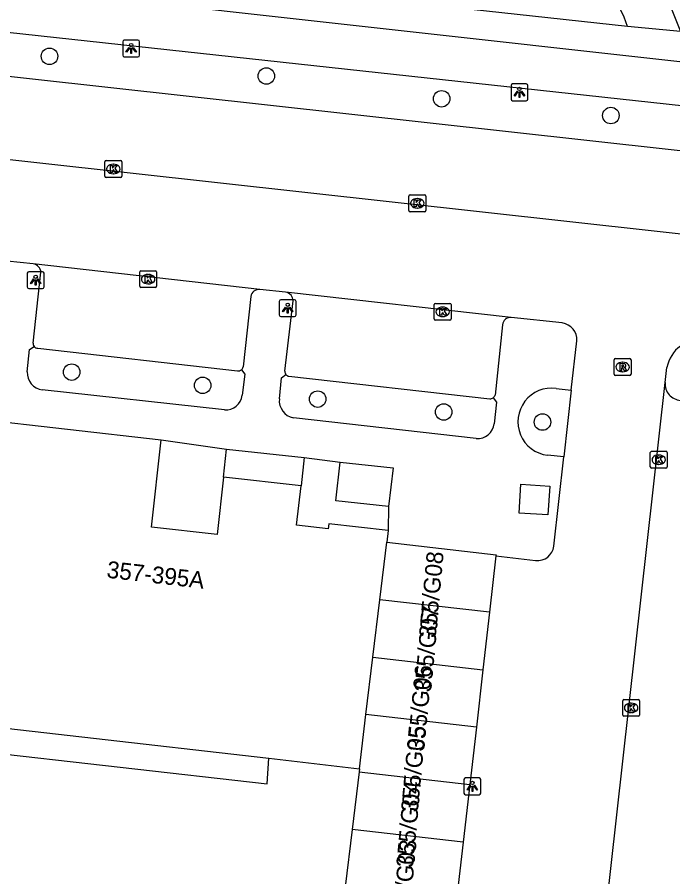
# Model space of a CAD drawing. Extents: x 161928 to 163055, y 386475 to 387428.
# Drawn here: x 162029.9 to 162068.7, y 386774.3 to 386825.3 of the extents above; entities that cross this region are included whole.
import ezdxf

# ---------------------------------------------------------------- set-up
doc = ezdxf.new("R2010")
doc.units = 0
for name, color, linetype in [('IMGEO_Boom', 7, 'Continuous'), ('IMGEO_Groenvoorziening', 7, 'Continuous'), ('IMGEO_Kolk', 7, 'Continuous'), ('IMGEO_Lichtpunt', 7, 'Continuous'), ('IMGEO_Pand', 7, 'Continuous'), ('IMGEO_Pand_nummerreeks', 7, 'Continuous'), ('IMGEO_Parkeervlak_open', 7, 'Continuous'), ('IMGEO_Rijbaan_lokaal_open', 7, 'Continuous'), ('IMGEO_Rioolput', 7, 'Continuous'), ('IMGEO_Voetpad_gesloten', 7, 'Continuous'), ('IMGEO_Voetpad_open', 7, 'Continuous')]:
    doc.layers.add(name, color=color, linetype=linetype)

msp = doc.modelspace()

# ---------------------------------------------------------------- linework, layer by layer
at = {"layer": 'IMGEO_Boom'}
for centre in [(162031.814, 386822.983), (162044.663, 386821.813), (162055.048, 386820.465), (162065.076, 386819.472), (162033.13, 386804.262), (162040.888, 386803.474), (162047.706, 386802.66), (162055.171, 386801.897), (162061.024, 386801.299)]:
    msp.add_circle(centre, 0.489, dxfattribs=at)
at = {"layer": 'IMGEO_Groenvoorziening'}
for points in [[(162051.161, 386826.393), (162047.983, 386826.676), (162049.842, 386829.558), (162052.445, 386831.584), (162055.939, 386832.978), (162059.359, 386833.42), (162062.03, 386832.614), (162065.483, 386830.19), (162068.07, 386827.296), (162069.211, 386824.461), (162066.065, 386824.742)], [(162066.065, 386824.742), (162051.161, 386826.393)], [(162016.97, 386802.618), (162016.705, 386800.327), (162011.83, 386800.848), (162009.846, 386783.804), (162044.709, 386779.862), (162044.806, 386781.365)]]:
    msp.add_lwpolyline(points, dxfattribs=at)
msp.add_arc((162058.231, 386822.121), 8.261, 18.501, 148.8566, dxfattribs=at)
at = {"layer": 'IMGEO_Kolk'}
for p, q in [((162035.099, 386815.878), (162035.099, 386816.73)), ((162035.174, 386816.804), (162036.026, 386816.804)), ((162035.587, 386816.584), (162035.612, 386816.584)), ((162036.1, 386816.73), (162036.1, 386815.878)), ((162036.026, 386815.804), (162035.174, 386815.804)), ((162035.61, 386816.024), (162035.585, 386816.024)), ((162053.104, 386813.843), (162053.104, 386814.695)), ((162053.179, 386814.769), (162054.031, 386814.769)), ((162053.592, 386814.549), (162053.617, 386814.549)), ((162054.105, 386814.695), (162054.105, 386813.843)), ((162054.031, 386813.769), (162053.179, 386813.769)), ((162053.615, 386813.989), (162053.59, 386813.989)), ((162037.158, 386809.348), (162037.158, 386810.2)), ((162037.233, 386810.274), (162038.085, 386810.274)), ((162037.646, 386810.054), (162037.671, 386810.054)), ((162038.159, 386810.2), (162038.159, 386809.348)), ((162037.669, 386809.494), (162037.644, 386809.494)), ((162038.085, 386809.274), (162037.233, 386809.274)), ((162054.611, 386807.41), (162054.611, 386808.262)), ((162054.686, 386808.336), (162055.538, 386808.336)), ((162055.099, 386808.116), (162055.124, 386808.116)), ((162055.612, 386808.262), (162055.612, 386807.41)), ((162055.122, 386807.556), (162055.097, 386807.556)), ((162055.538, 386807.336), (162054.686, 386807.336)), ((162067.413, 386798.639), (162067.413, 386799.491)), ((162067.488, 386799.565), (162068.34, 386799.565)), ((162067.901, 386799.345), (162067.926, 386799.345)), ((162068.414, 386799.491), (162068.414, 386798.639)), ((162067.924, 386798.785), (162067.899, 386798.785)), ((162068.34, 386798.565), (162067.488, 386798.565)), ((162065.778, 386783.929), (162065.778, 386784.781)), ((162065.853, 386784.855), (162066.705, 386784.855)), ((162066.266, 386784.635), (162066.291, 386784.635)), ((162066.779, 386784.781), (162066.779, 386783.929)), ((162066.289, 386784.075), (162066.264, 386784.075)), ((162066.705, 386783.855), (162065.853, 386783.855))]:
    msp.add_line(p, q, dxfattribs=at)
for points in [[(162035.099, 386815.878), (162035.099, 386816.73)], [(162035.174, 386816.804), (162036.026, 386816.804)], [(162036.1, 386816.73), (162036.1, 386815.878)], [(162035.42, 386816.504), (162035.543, 386816.504), (162035.543, 386816.353), (162035.673, 386816.504), (162035.837, 386816.504), (162035.691, 386816.353), (162035.844, 386816.104), (162035.692, 386816.104), (162035.607, 386816.268), (162035.543, 386816.201), (162035.543, 386816.104), (162035.42, 386816.104), (162035.42, 386816.504)], [(162036.026, 386815.804), (162035.174, 386815.804)], [(162053.104, 386813.843), (162053.104, 386814.695)], [(162053.179, 386814.769), (162054.031, 386814.769)], [(162054.105, 386814.695), (162054.105, 386813.843)], [(162053.425, 386814.469), (162053.548, 386814.469), (162053.548, 386814.318), (162053.678, 386814.469), (162053.842, 386814.469), (162053.696, 386814.318), (162053.849, 386814.069), (162053.697, 386814.069), (162053.612, 386814.233), (162053.548, 386814.166), (162053.548, 386814.069), (162053.425, 386814.069), (162053.425, 386814.469)], [(162054.031, 386813.769), (162053.179, 386813.769)], [(162037.158, 386809.348), (162037.158, 386810.2)], [(162037.233, 386810.274), (162038.085, 386810.274)], [(162037.479, 386809.974), (162037.602, 386809.974), (162037.602, 386809.823), (162037.732, 386809.974), (162037.896, 386809.974), (162037.75, 386809.823), (162037.903, 386809.574), (162037.751, 386809.574), (162037.666, 386809.738), (162037.602, 386809.671), (162037.602, 386809.574), (162037.479, 386809.574), (162037.479, 386809.974)], [(162038.159, 386810.2), (162038.159, 386809.348)], [(162038.085, 386809.274), (162037.233, 386809.274)], [(162054.611, 386807.41), (162054.611, 386808.262)], [(162054.686, 386808.336), (162055.538, 386808.336)], [(162054.932, 386808.036), (162055.055, 386808.036), (162055.055, 386807.885), (162055.185, 386808.036), (162055.349, 386808.036), (162055.203, 386807.885), (162055.356, 386807.636), (162055.204, 386807.636), (162055.119, 386807.8), (162055.055, 386807.733), (162055.055, 386807.636), (162054.932, 386807.636), (162054.932, 386808.036)], [(162055.612, 386808.262), (162055.612, 386807.41)], [(162055.538, 386807.336), (162054.686, 386807.336)], [(162067.413, 386798.639), (162067.413, 386799.491)], [(162067.488, 386799.565), (162068.34, 386799.565)], [(162067.734, 386799.265), (162067.857, 386799.265), (162067.857, 386799.114), (162067.987, 386799.265), (162068.151, 386799.265), (162068.005, 386799.114), (162068.158, 386798.865), (162068.006, 386798.865), (162067.921, 386799.029), (162067.857, 386798.962), (162067.857, 386798.865), (162067.734, 386798.865), (162067.734, 386799.265)], [(162068.414, 386799.491), (162068.414, 386798.639)], [(162068.34, 386798.565), (162067.488, 386798.565)], [(162065.778, 386783.929), (162065.778, 386784.781)], [(162065.853, 386784.855), (162066.705, 386784.855)], [(162066.099, 386784.555), (162066.222, 386784.555), (162066.222, 386784.404), (162066.352, 386784.555), (162066.516, 386784.555), (162066.37, 386784.404), (162066.523, 386784.155), (162066.371, 386784.155), (162066.286, 386784.319), (162066.222, 386784.252), (162066.222, 386784.155), (162066.099, 386784.155), (162066.099, 386784.555)], [(162066.779, 386784.781), (162066.779, 386783.929)], [(162066.705, 386783.855), (162065.853, 386783.855)]]:
    msp.add_lwpolyline(points, dxfattribs=at)
for centre, start, end in [((162035.176, 386816.728), 91.552, 178.448), ((162035.176, 386816.728), 91.552, 178.448), ((162036.024, 386816.728), 1.552, 88.448), ((162036.024, 386816.728), 1.552, 88.448), ((162035.176, 386815.88), 181.552, 268.448), ((162035.176, 386815.88), 181.552, 268.448), ((162036.024, 386815.88), 271.552, 358.448), ((162036.024, 386815.88), 271.552, 358.448), ((162053.181, 386814.693), 91.552, 178.448), ((162053.181, 386814.693), 91.552, 178.448), ((162054.029, 386814.693), 1.552, 88.448), ((162054.029, 386814.693), 1.552, 88.448), ((162053.181, 386813.845), 181.552, 268.448), ((162053.181, 386813.845), 181.552, 268.448), ((162054.029, 386813.845), 271.552, 358.448), ((162054.029, 386813.845), 271.552, 358.448), ((162037.235, 386810.198), 91.552, 178.448), ((162037.235, 386810.198), 91.552, 178.448), ((162038.083, 386810.198), 1.552, 88.448), ((162038.083, 386810.198), 1.552, 88.448), ((162037.235, 386809.35), 181.552, 268.448), ((162037.235, 386809.35), 181.552, 268.448), ((162038.083, 386809.35), 271.552, 358.448), ((162038.083, 386809.35), 271.552, 358.448), ((162054.688, 386808.26), 91.552, 178.448), ((162054.688, 386808.26), 91.552, 178.448), ((162055.536, 386808.26), 1.552, 88.448), ((162055.536, 386808.26), 1.552, 88.448), ((162054.688, 386807.412), 181.552, 268.448), ((162054.688, 386807.412), 181.552, 268.448), ((162055.536, 386807.412), 271.552, 358.448), ((162055.536, 386807.412), 271.552, 358.448), ((162067.49, 386799.489), 91.552, 178.448), ((162067.49, 386799.489), 91.552, 178.448), ((162068.338, 386799.489), 1.552, 88.448), ((162068.338, 386799.489), 1.552, 88.448), ((162067.49, 386798.641), 181.552, 268.448), ((162067.49, 386798.641), 181.552, 268.448), ((162068.338, 386798.641), 271.552, 358.448), ((162068.338, 386798.641), 271.552, 358.448), ((162065.855, 386784.779), 91.552, 178.448), ((162065.855, 386784.779), 91.552, 178.448), ((162066.703, 386784.779), 1.552, 88.448), ((162066.703, 386784.779), 1.552, 88.448), ((162065.855, 386783.931), 181.552, 268.448), ((162065.855, 386783.931), 181.552, 268.448), ((162066.703, 386783.931), 271.552, 358.448), ((162066.703, 386783.931), 271.552, 358.448)]:
    msp.add_arc(centre, 0.0765, start, end, dxfattribs=at)
for centre, major_axis, ratio, start_param, end_param in [((162035.586, 386816.304), (-0.387, 0.002), 0.722429, 4.712389, 7.853982), ((162035.611, 386816.304), (-0.39, 0.002), 0.717154, 1.570796, 4.712389), ((162053.591, 386814.269), (-0.387, 0.002), 0.722429, 4.712389, 7.853982), ((162053.616, 386814.269), (-0.39, 0.002), 0.717154, 1.570796, 4.712389), ((162037.645, 386809.774), (-0.387, 0.002), 0.722429, 4.712389, 7.853982), ((162037.67, 386809.774), (-0.39, 0.002), 0.717154, 1.570796, 4.712389), ((162055.098, 386807.836), (-0.387, 0.002), 0.722429, 4.712389, 7.853982), ((162055.123, 386807.836), (-0.39, 0.002), 0.717154, 1.570796, 4.712389), ((162067.9, 386799.065), (-0.387, 0.002), 0.722429, 4.712389, 7.853982), ((162067.925, 386799.065), (-0.39, 0.002), 0.717154, 1.570796, 4.712389), ((162066.265, 386784.355), (-0.387, 0.002), 0.722429, 4.712389, 7.853982), ((162066.29, 386784.355), (-0.39, 0.002), 0.717154, 1.570796, 4.712389)]:
    msp.add_ellipse(centre, major_axis=major_axis, ratio=ratio, start_param=start_param, end_param=end_param, dxfattribs=at)
at = {"layer": 'IMGEO_Lichtpunt'}
for p, q in [((162036.153, 386823.851), (162036.153, 386823.044)), ((162036.153, 386823.851), (162036.153, 386823.044)), ((162037.055, 386823.946), (162036.247, 386823.946)), ((162037.055, 386823.946), (162036.247, 386823.946)), ((162037.149, 386823.044), (162037.149, 386823.851)), ((162037.149, 386823.044), (162037.149, 386823.851)), ((162036.247, 386822.95), (162037.055, 386822.95)), ((162036.247, 386822.95), (162037.055, 386822.95)), ((162059.16, 386821.254), (162059.16, 386820.447)), ((162059.16, 386821.254), (162059.16, 386820.447)), ((162060.062, 386821.349), (162059.254, 386821.349)), ((162060.062, 386821.349), (162059.254, 386821.349)), ((162060.156, 386820.447), (162060.156, 386821.254)), ((162060.156, 386820.447), (162060.156, 386821.254)), ((162059.254, 386820.353), (162060.062, 386820.353)), ((162059.254, 386820.353), (162060.062, 386820.353)), ((162030.496, 386810.119), (162030.496, 386809.312)), ((162030.496, 386810.119), (162030.496, 386809.312)), ((162031.398, 386810.214), (162030.59, 386810.214)), ((162031.398, 386810.214), (162030.59, 386810.214)), ((162031.492, 386809.312), (162031.492, 386810.119)), ((162031.492, 386809.312), (162031.492, 386810.119)), ((162030.59, 386809.218), (162031.398, 386809.218)), ((162030.59, 386809.218), (162031.398, 386809.218)), ((162045.428, 386808.455), (162045.428, 386807.648)), ((162045.428, 386808.455), (162045.428, 386807.648)), ((162046.33, 386808.55), (162045.522, 386808.55)), ((162046.33, 386808.55), (162045.522, 386808.55)), ((162046.424, 386807.648), (162046.424, 386808.455)), ((162046.424, 386807.648), (162046.424, 386808.455)), ((162045.522, 386807.554), (162046.33, 386807.554)), ((162045.522, 386807.554), (162046.33, 386807.554)), ((162056.372, 386780.105), (162056.372, 386779.298)), ((162056.372, 386780.105), (162056.372, 386779.298)), ((162057.274, 386780.2), (162056.466, 386780.2)), ((162057.274, 386780.2), (162056.466, 386780.2)), ((162057.368, 386779.298), (162057.368, 386780.105)), ((162057.368, 386779.298), (162057.368, 386780.105)), ((162056.466, 386779.204), (162057.274, 386779.204)), ((162056.466, 386779.204), (162057.274, 386779.204))]:
    msp.add_line(p, q, dxfattribs=at)
for points in [[(162036.527, 386823.515), (162036.566, 386823.487), (162036.378, 386823.225), (162036.34, 386823.252), (162036.527, 386823.515)], [(162036.629, 386823.467), (162036.676, 386823.467), (162036.676, 386823.145), (162036.629, 386823.145), (162036.629, 386823.467)], [(162036.739, 386823.487), (162036.777, 386823.514), (162036.964, 386823.252), (162036.925, 386823.224), (162036.739, 386823.487)], [(162059.534, 386820.918), (162059.573, 386820.89), (162059.385, 386820.628), (162059.347, 386820.655), (162059.534, 386820.918)], [(162059.636, 386820.87), (162059.683, 386820.87), (162059.683, 386820.548), (162059.636, 386820.548), (162059.636, 386820.87)], [(162059.746, 386820.89), (162059.784, 386820.917), (162059.971, 386820.655), (162059.932, 386820.627), (162059.746, 386820.89)], [(162030.87, 386809.783), (162030.909, 386809.755), (162030.721, 386809.493), (162030.683, 386809.52), (162030.87, 386809.783)], [(162030.972, 386809.735), (162031.019, 386809.735), (162031.019, 386809.413), (162030.972, 386809.413), (162030.972, 386809.735)], [(162031.082, 386809.755), (162031.12, 386809.782), (162031.307, 386809.52), (162031.268, 386809.492), (162031.082, 386809.755)], [(162045.802, 386808.119), (162045.841, 386808.091), (162045.653, 386807.829), (162045.615, 386807.856), (162045.802, 386808.119)], [(162045.904, 386808.071), (162045.951, 386808.071), (162045.951, 386807.749), (162045.904, 386807.749), (162045.904, 386808.071)], [(162046.014, 386808.091), (162046.052, 386808.118), (162046.239, 386807.856), (162046.2, 386807.828), (162046.014, 386808.091)], [(162056.746, 386779.769), (162056.785, 386779.741), (162056.597, 386779.479), (162056.559, 386779.506), (162056.746, 386779.769)], [(162056.848, 386779.721), (162056.895, 386779.721), (162056.895, 386779.399), (162056.848, 386779.399), (162056.848, 386779.721)], [(162056.958, 386779.741), (162056.996, 386779.768), (162057.183, 386779.506), (162057.144, 386779.478), (162056.958, 386779.741)]]:
    msp.add_lwpolyline(points, dxfattribs=at)
for centre in [(162036.652, 386823.649), (162059.659, 386821.052), (162030.995, 386809.917), (162045.927, 386808.253), (162056.871, 386779.903)]:
    msp.add_circle(centre, 0.0994, dxfattribs=at)
for centre, start, end in [((162036.247, 386823.851), 90, 180), ((162036.247, 386823.851), 90, 180), ((162037.055, 386823.851), 0, 90), ((162037.055, 386823.851), 0, 90), ((162036.247, 386823.044), 180, 270), ((162036.247, 386823.044), 180, 270), ((162037.055, 386823.044), 270, 0), ((162037.055, 386823.044), 270, 360), ((162059.254, 386821.254), 90, 180), ((162059.254, 386821.254), 90, 180), ((162060.062, 386821.254), 0, 90), ((162060.062, 386821.254), 0, 90), ((162059.254, 386820.447), 180, 270), ((162059.254, 386820.447), 180, 270), ((162060.062, 386820.447), 270, 0), ((162060.062, 386820.447), 270, 360), ((162030.59, 386810.119), 90, 180), ((162030.59, 386810.119), 90, 180), ((162031.398, 386810.119), 0, 90), ((162031.398, 386810.119), 0, 90), ((162030.59, 386809.312), 180, 270), ((162030.59, 386809.312), 180, 270), ((162031.398, 386809.312), 270, 0), ((162031.398, 386809.312), 270, 360), ((162045.522, 386808.455), 90, 180), ((162045.522, 386808.455), 90, 180), ((162046.33, 386808.455), 0, 90), ((162046.33, 386808.455), 0, 90), ((162045.522, 386807.648), 180, 270), ((162045.522, 386807.648), 180, 270), ((162046.33, 386807.648), 270, 0), ((162046.33, 386807.648), 270, 360), ((162056.466, 386780.105), 90, 180), ((162056.466, 386780.105), 90, 180), ((162057.274, 386780.105), 0, 90), ((162057.274, 386780.105), 0, 90), ((162056.466, 386779.298), 180, 270), ((162056.466, 386779.298), 180, 270), ((162057.274, 386779.298), 270, 0), ((162057.274, 386779.298), 270, 360)]:
    msp.add_arc(centre, 0.0946, start, end, dxfattribs=at)
at = {"layer": 'IMGEO_Pand'}
for points in [[(162027.307, 386801.514), (162038.44, 386800.239)], [(162018.845, 386800.686), (162018.607, 386798.607), (162013.168, 386799.23), (162011.56, 386785.17), (162044.806, 386781.365)], [(162042.13, 386798.04), (162041.739, 386794.629), (162037.848, 386795.074), (162038.44, 386800.239)], [(162046.716, 386797.515), (162042.13, 386798.04)], [(162051.886, 386794.866), (162048.36, 386795.27), (162048.326, 386794.973), (162046.449, 386795.188), (162046.716, 386797.515)], [(162051.886, 386794.866), (162051.802, 386794.17)], [(162051.389, 386790.754), (162051.802, 386794.17)], [(162051.802, 386794.17), (162058.274, 386793.43), (162058.268, 386793.375)], [(162058.268, 386793.375), (162057.884, 386790.024)], [(162050.978, 386787.364), (162051.389, 386790.754)], [(162057.884, 386790.024), (162051.389, 386790.754)], [(162057.884, 386790.024), (162057.495, 386786.618)], [(162050.566, 386783.96), (162050.978, 386787.364)], [(162050.978, 386787.364), (162057.495, 386786.618)], [(162057.495, 386786.618), (162057.105, 386783.212)], [(162050.178, 386780.75), (162050.566, 386783.96)], [(162057.105, 386783.212), (162050.566, 386783.96)], [(162057.105, 386783.212), (162056.716, 386779.806)], [(162044.806, 386781.365), (162050.178, 386780.75)], [(162050.155, 386780.557), (162049.742, 386777.154)], [(162050.178, 386780.75), (162050.155, 386780.557)], [(162050.155, 386780.557), (162056.716, 386779.806)], [(162056.716, 386779.806), (162056.326, 386776.401)], [(162049.742, 386777.154), (162049.329, 386773.751)], [(162056.326, 386776.401), (162049.742, 386777.154)], [(162056.326, 386776.401), (162055.936, 386772.995)]]:
    msp.add_lwpolyline(points, dxfattribs=at)
at = {"layer": 'IMGEO_Parkeervlak_open'}
for points in [[(162016.322, 386823.254), (162073.29, 386816.941)], [(162031.119, 386805.682), (162042.95, 386804.339)], [(162045.987, 386804.016), (162057.906, 386802.677)]]:
    msp.add_lwpolyline(points, dxfattribs=at)
for centre, radius, start, end in [((162031.123, 386805.964), 0.282, 219.6734, 269.1496), ((162042.997, 386804.636), 0.301, 260.961, 309.7915), ((162046.046, 386804.302), 0.292, 219.2911, 258.3786), ((162057.907, 386802.997), 0.32, 269.8028, 307.7637)]:
    msp.add_arc(centre, radius, start, end, dxfattribs=at)
at = {"layer": 'IMGEO_Rijbaan_lokaal_open'}
for points in [[(162073.168, 386812.012), (162015.511, 386818.388)], [(162030.854, 386810.676), (162029.305, 386810.835)], [(162044.275, 386809.156), (162030.854, 386810.676)], [(162045.806, 386809.001), (162044.275, 386809.156)], [(162059.177, 386807.503), (162045.806, 386809.001)], [(162062.189, 386807.174), (162059.177, 386807.503)], [(162062.725, 386803.186), (162063.065, 386806.109)], [(162068.285, 386803.638), (162068.4, 386804.529)], [(162064.004, 386765.296), (162068.285, 386803.638)], [(162062.725, 386803.186), (162062.281, 386799.231)], [(162061.692, 386793.945), (162062.281, 386799.231)], [(162058.268, 386793.375), (162060.619, 386793.088)]]:
    msp.add_lwpolyline(points, dxfattribs=at)
for centre, radius, start, end in [((162062.05, 386806.167), 1.017, 356.7425, 82.1345), ((162070.399, 386804.173), 2.031, 82.9889, 169.8893), ((162060.72, 386794.062), 0.979, 264.0646, 353.1638)]:
    msp.add_arc(centre, radius, start, end, dxfattribs=at)
at = {"layer": 'IMGEO_Rioolput'}
for p, q in [((162065.269, 386804.136), (162065.269, 386804.988)), ((162065.344, 386805.062), (162066.196, 386805.062)), ((162066.27, 386804.988), (162066.27, 386804.136)), ((162065.757, 386804.842), (162065.782, 386804.842)), ((162066.196, 386804.062), (162065.344, 386804.062)), ((162065.78, 386804.282), (162065.755, 386804.282))]:
    msp.add_line(p, q, dxfattribs=at)
for points in [[(162065.269, 386804.136), (162065.269, 386804.988)], [(162065.344, 386805.062), (162066.196, 386805.062)], [(162066.27, 386804.988), (162066.27, 386804.136)], [(162065.858, 386804.76), (162065.606, 386804.762), (162065.606, 386804.362)], [(162065.606, 386804.362), (162065.73, 386804.362), (162065.73, 386804.524), (162065.741, 386804.524)], [(162065.784, 386804.681), (162065.73, 386804.681), (162065.73, 386804.6)], [(162065.73, 386804.6), (162065.782, 386804.6)], [(162065.788, 386804.495), (162065.859, 386804.362), (162065.999, 386804.362), (162065.934, 386804.488)], [(162066.196, 386804.062), (162065.344, 386804.062)]]:
    msp.add_lwpolyline(points, dxfattribs=at)
for centre, radius, start, end in [((162065.346, 386804.986), 0.0765, 91.552, 178.448), ((162065.346, 386804.986), 0.0765, 91.552, 178.448), ((162066.194, 386804.986), 0.0765, 1.552, 88.448), ((162066.194, 386804.986), 0.0765, 1.552, 88.448), ((162065.74, 386804.471), 0.0533, 26.0293, 88.6989), ((162065.766, 386804.789), 0.19, 274.7715, 282.9687), ((162065.79, 386804.585), 0.0964, 77.0061, 93.1865), ((162065.804, 386804.642), 0.0378, 276.6634, 79.6772), ((162065.857, 386804.65), 0.109, 350.3612, 89.416), ((162065.855, 386804.65), 0.112, 277.5842, 350.9817), ((162065.839, 386804.435), 0.108, 29.5134, 73.7905), ((162065.346, 386804.138), 0.0765, 181.552, 268.448), ((162065.346, 386804.138), 0.0765, 181.552, 268.448), ((162066.194, 386804.138), 0.0765, 271.552, 358.448), ((162066.194, 386804.138), 0.0765, 271.552, 358.448)]:
    msp.add_arc(centre, radius, start, end, dxfattribs=at)
for centre, major_axis, ratio, start_param, end_param in [((162065.756, 386804.562), (-0.387, 0.002), 0.722429, 4.712389, 7.853982), ((162065.781, 386804.562), (-0.39, 0.002), 0.717154, 1.570796, 4.712389)]:
    msp.add_ellipse(centre, major_axis=major_axis, ratio=ratio, start_param=start_param, end_param=end_param, dxfattribs=at)
at = {"layer": 'IMGEO_Voetpad_gesloten'}
msp.add_lwpolyline([(162059.748, 386797.609), (162061.451, 386797.502), (162061.344, 386795.798), (162059.641, 386795.905), (162059.748, 386797.609)], dxfattribs=at)
at = {"layer": 'IMGEO_Voetpad_open'}
for points in [[(162032.939, 386826.717), (162069.513, 386822.645)], [(162014.05, 386826.075), (162074.154, 386819.542)], [(162030.839, 386805.986), (162031.308, 386810.179)], [(162043.746, 386808.744), (162043.291, 386804.571)], [(162045.756, 386804.319), (162046.244, 386808.485)], [(162058.654, 386807.065), (162058.211, 386802.899)], [(162030.499, 386804.276), (162030.629, 386805.593), (162030.906, 386805.784)], [(162043.19, 386804.405), (162043.378, 386804.136), (162043.236, 386802.887)], [(162045.434, 386802.677), (162045.564, 386803.928), (162045.82, 386804.117)], [(162042.177, 386802.029), (162031.388, 386803.21)], [(162061.833, 386803.292), (162062.725, 386803.186)], [(162058.103, 386802.744), (162058.308, 386802.479), (162058.164, 386801.204)], [(162057.102, 386800.316), (162046.266, 386801.556)], [(162038.44, 386800.239), (162042.308, 386799.694)], [(162042.13, 386798.04), (162042.308, 386799.694)], [(162042.308, 386799.694), (162046.91, 386799.189)], [(162062.281, 386799.231), (162061.319, 386799.334)], [(162046.91, 386799.189), (162046.716, 386797.515)], [(162046.91, 386799.189), (162049.03, 386798.931)], [(162051.904, 386796.301), (162048.771, 386796.639), (162049.03, 386798.931)], [(162049.03, 386798.931), (162052.172, 386798.582), (162051.904, 386796.301)], [(162051.904, 386796.301), (162051.886, 386794.866)]]:
    msp.add_lwpolyline(points, dxfattribs=at)
for centre, radius, start, end in [((162030.775, 386810.148), 0.534, 3.3362, 81.486), ((162044.231, 386808.667), 0.491, 84.8045, 171.0205), ((162045.736, 386808.497), 0.509, 358.6096, 82.0421), ((162059.136, 386807.021), 0.484, 85.1141, 174.7766), ((162031.122, 386805.968), 0.284, 176.3203, 220.3794), ((162042.99, 386804.64), 0.309, 310.3334, 347.0312), ((162031.509, 386804.215), 1.012, 176.5187, 263.1347), ((162046.047, 386804.3), 0.292, 176.2783, 218.8814), ((162069.269, 386803.571), 0.986, 176.1165, 266.1549), ((162042.266, 386803.002), 0.977, 264.7907, 353.2379), ((162057.914, 386802.991), 0.311, 307.4348, 342.8296), ((162061.562, 386801.315), 1.996, 82.1826, 263.019), ((162046.457, 386802.567), 1.029, 173.8457, 259.3195), ((162057.158, 386801.328), 1.013, 266.81, 352.9919)]:
    msp.add_arc(centre, radius, start, end, dxfattribs=at)

# ---------------------------------------------------------------- texts
at = {"layer": 'IMGEO_Pand_nummerreeks'}
for s, rotation, p in [('355/G08', 84.6259, (162054.694, 386788.475)), ('357-395A', 353.4756, (162035.168, 386792.078)), ('355/G07', 84.6275, (162054.419, 386785.259)), ('355/G06', 84.6275, (162054.007, 386781.745)), ('355/G05', 84.6275, (162053.633, 386778.145)), ('355/G04', 84.6275, (162053.348, 386774.855)), ('355/G03', 84.6275, (162053.09, 386771.39))]:
    msp.add_text(s, height=1, rotation=rotation, dxfattribs=at).set_placement(p)

doc.saveas('drawing.dxf')
